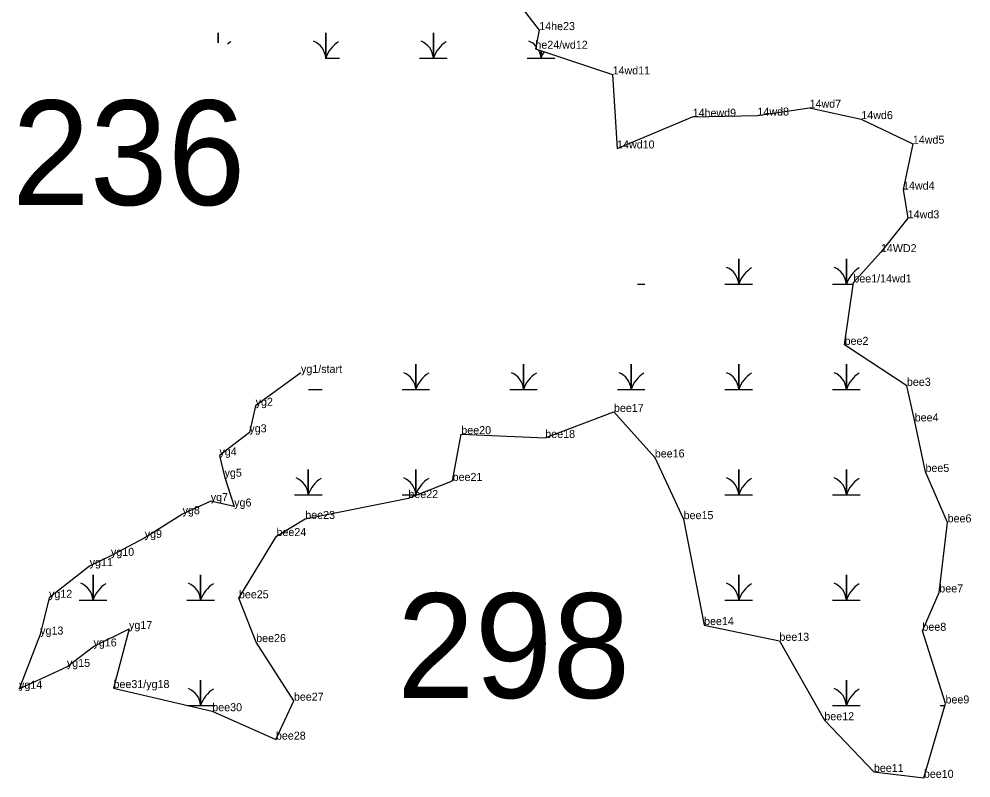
# Model space of a CAD drawing. Extents: x 2072529 to 2268796, y 436423 to 470397.
# Drawn here: x 2256757 to 2257352, y 441160 to 441634 of the extents above; entities that cross this region are included whole.
import ezdxf

# ---------------------------------------------------------------- set-up
doc = ezdxf.new("R2010")
doc.units = 0
for name, color, linetype in [('Default', 7, 'Continuous'), ('Exist Environmental Wetland Boundary', 7, 'Continuous'), ('Exist Environmental Wetland Boundary Cogo Comment', 7, 'Continuous'), ('Exist Environmental Wetland Boundary Cogo Point CELL', 7, 'Continuous'), ('Exist Hydro Swamp or Marsh', 7, 'Continuous')]:
    doc.layers.add(name, color=color, linetype=linetype)

msp = doc.modelspace()

# ---------------------------------------------------------------- linework, layer by layer
at = {"layer": 'Exist Environmental Wetland Boundary'}
for points in [[(2257066.98, 441647.14), (2257082.04, 441627.52), (2257079.65, 441615.88), (2257127.89, 441599.82), (2257130.68, 441553.56), (2257177.89, 441573.36), (2257218.41, 441574.12), (2257250.98, 441578.99), (2257283.29, 441571.91), (2257315.5, 441556.53), (2257309.35, 441527.84), (2257312.31, 441509.91)], [(2257312.31, 441509.91), (2257295.55, 441488.76), (2257278.33, 441469.82)], [(2256933.17, 441413.27), (2256904.84, 441392.77), (2256900.92, 441376.17), (2256882.21, 441361.72), (2256885.42, 441348.49), (2256891.44, 441329.82), (2256876.78, 441333.23), (2256859.19, 441325.01), (2256835.53, 441310.29), (2256814.43, 441299), (2256801.11, 441292.57), (2256775.74, 441272.77), (2256770.22, 441249.81), (2256757, 441215.97), (2256786.9, 441229.62), (2256803.52, 441242.39), (2256825.75, 441253.3), (2256816.04, 441216.37), (2256877.75, 441201.91), (2256917.52, 441184.17), (2256928.74, 441208.5), (2256905.17, 441245.1), (2256894.39, 441272.48), (2256917.86, 441311.37), (2256935.85, 441322.05), (2257000.29, 441335.12), (2257027.94, 441345.8), (2257033.36, 441375.06), (2257085.83, 441372.69), (2257128.72, 441388.92), (2257154.25, 441360.49), (2257172.27, 441321.93), (2257185.05, 441255.73), (2257232.13, 441245.9), (2257260.21, 441196.27), (2257291.17, 441163.97), (2257322.37, 441160.28), (2257335.9, 441206.77), (2257321.47, 441252.17), (2257332.02, 441276.15), (2257337.23, 441319.92), (2257323.39, 441351.43), (2257316.65, 441382.99), (2257311.78, 441405.23), (2257272.86, 441430.85), (2257278.33, 441469.82)]]:
    msp.add_lwpolyline(points, dxfattribs=at)
at = {"layer": 'Exist Environmental Wetland Boundary Cogo Point CELL'}
for p, q in [((2257082.04, 441627.52), (2257082.04, 441627.52)), ((2257079.65, 441615.88), (2257079.65, 441615.88)), ((2257127.89, 441599.82), (2257127.89, 441599.82)), ((2257250.98, 441578.99), (2257250.98, 441578.99)), ((2257177.89, 441573.36), (2257177.89, 441573.36)), ((2257218.41, 441574.12), (2257218.41, 441574.12)), ((2257283.29, 441571.91), (2257283.29, 441571.91)), ((2257130.68, 441553.56), (2257130.68, 441553.56)), ((2257315.5, 441556.53), (2257315.5, 441556.53)), ((2257309.35, 441527.84), (2257309.35, 441527.84)), ((2257312.31, 441509.91), (2257312.31, 441509.91)), ((2257295.55, 441488.76), (2257295.55, 441488.76)), ((2257278.33, 441469.82), (2257278.33, 441469.82)), ((2257272.86, 441430.85), (2257272.86, 441430.85)), ((2256933.17, 441413.27), (2256933.17, 441413.27)), ((2257311.78, 441405.23), (2257311.78, 441405.23)), ((2256904.84, 441392.77), (2256904.84, 441392.77)), ((2257128.72, 441388.92), (2257128.72, 441388.92)), ((2257316.65, 441382.99), (2257316.65, 441382.99)), ((2256900.92, 441376.17), (2256900.92, 441376.17)), ((2257033.36, 441375.06), (2257033.36, 441375.06)), ((2257085.83, 441372.69), (2257085.83, 441372.69)), ((2256882.21, 441361.72), (2256882.21, 441361.72)), ((2257154.25, 441360.49), (2257154.25, 441360.49)), ((2257323.39, 441351.43), (2257323.39, 441351.43)), ((2256885.42, 441348.49), (2256885.42, 441348.49)), ((2257027.94, 441345.8), (2257027.94, 441345.8)), ((2256876.78, 441333.23), (2256876.78, 441333.23)), ((2257000.29, 441335.12), (2257000.29, 441335.12)), ((2256891.44, 441329.82), (2256891.44, 441329.82)), ((2256859.19, 441325.01), (2256859.19, 441325.01)), ((2256935.85, 441322.05), (2256935.85, 441322.05)), ((2257172.27, 441321.93), (2257172.27, 441321.93)), ((2257337.23, 441319.92), (2257337.23, 441319.92)), ((2256835.53, 441310.29), (2256835.53, 441310.29)), ((2256917.86, 441311.37), (2256917.86, 441311.37)), ((2256814.43, 441299), (2256814.43, 441299)), ((2256801.11, 441292.57), (2256801.11, 441292.57)), ((2256775.74, 441272.77), (2256775.74, 441272.77)), ((2256894.39, 441272.48), (2256894.39, 441272.48)), ((2257332.02, 441276.15), (2257332.02, 441276.15)), ((2257185.05, 441255.73), (2257185.05, 441255.73)), ((2256770.22, 441249.81), (2256770.22, 441249.81)), ((2256825.75, 441253.3), (2256825.75, 441253.3)), ((2257321.47, 441252.17), (2257321.47, 441252.17)), ((2256803.52, 441242.39), (2256803.52, 441242.39)), ((2256905.17, 441245.1), (2256905.17, 441245.1)), ((2257232.13, 441245.9), (2257232.13, 441245.9)), ((2256786.9, 441229.62), (2256786.9, 441229.62)), ((2256757, 441215.97), (2256757, 441215.97)), ((2256816.04, 441216.37), (2256816.04, 441216.37)), ((2256928.74, 441208.5), (2256928.74, 441208.5)), ((2257335.9, 441206.77), (2257335.9, 441206.77)), ((2256877.75, 441201.91), (2256877.75, 441201.91)), ((2257260.21, 441196.27), (2257260.21, 441196.27)), ((2256917.52, 441184.17), (2256917.52, 441184.17)), ((2257291.17, 441163.97), (2257291.17, 441163.97)), ((2257322.37, 441160.28), (2257322.37, 441160.28))]:
    msp.add_line(p, q, dxfattribs=at)
at = {"layer": 'Exist Hydro Swamp or Marsh'}
for points in [[(2256881.41, 441619.65), (2256881.41, 441625.85), (2256881.41, 441619.65)], [(2256948.2, 441610.07), (2256948.66, 441610.07), (2256948.66, 441625.85), (2256948.66, 441610.07), (2256957.26, 441610.07)], [(2257007.31, 441610.07), (2257015.91, 441610.07), (2257015.91, 441625.85), (2257015.91, 441610.07), (2257024.51, 441610.07)], [(2257074.56, 441610.07), (2257083.16, 441610.07), (2257083.16, 441614.71)], [(2257083.16, 441614.71), (2257083.16, 441610.07), (2257091.76, 441610.07)], [(2257198.12, 441468.77), (2257206.72, 441468.77), (2257206.72, 441484.55), (2257206.72, 441468.77), (2257215.32, 441468.77)], [(2257265.37, 441468.77), (2257273.97, 441468.77), (2257273.97, 441484.55), (2257273.97, 441468.77), (2257278.19, 441468.77)], [(2257143.37, 441468.77), (2257148.07, 441468.77)], [(2256996.37, 441402.97), (2257004.97, 441402.97), (2257004.97, 441418.75), (2257004.97, 441402.97), (2257013.57, 441402.97)], [(2257063.62, 441402.97), (2257072.22, 441402.97), (2257072.22, 441418.75), (2257072.22, 441402.97), (2257080.82, 441402.97)], [(2257130.87, 441402.97), (2257139.47, 441402.97), (2257139.47, 441418.75), (2257139.47, 441402.97), (2257148.07, 441402.97)], [(2257198.12, 441402.97), (2257206.72, 441402.97), (2257206.72, 441418.75), (2257206.72, 441402.97), (2257215.32, 441402.97)], [(2257265.37, 441402.97), (2257273.97, 441402.97), (2257273.97, 441418.75), (2257273.97, 441402.97), (2257282.57, 441402.97)], [(2256937.96, 441402.97), (2256946.32, 441402.97)], [(2256929.12, 441337.17), (2256937.72, 441337.17), (2256937.72, 441352.95), (2256937.72, 441337.17), (2256946.32, 441337.17)], [(2256996.37, 441337.17), (2257004.97, 441337.17), (2257004.97, 441352.95), (2257004.97, 441337.17), (2257005.58, 441337.17)], [(2257198.12, 441337.17), (2257206.72, 441337.17), (2257206.72, 441352.95), (2257206.72, 441337.17), (2257215.32, 441337.17)], [(2257265.37, 441337.17), (2257273.97, 441337.17), (2257273.97, 441352.95), (2257273.97, 441337.17), (2257282.57, 441337.17)], [(2256794.62, 441271.37), (2256803.22, 441271.37), (2256803.22, 441287.15), (2256803.22, 441271.37), (2256811.82, 441271.37)], [(2256861.87, 441271.37), (2256870.47, 441271.37), (2256870.47, 441287.15), (2256870.47, 441271.37), (2256879.07, 441271.37)], [(2257198.12, 441271.37), (2257206.72, 441271.37), (2257206.72, 441287.15), (2257206.72, 441271.37), (2257215.32, 441271.37)], [(2257265.37, 441271.37), (2257273.97, 441271.37), (2257273.97, 441287.15), (2257273.97, 441271.37), (2257282.57, 441271.37)], [(2256862.13, 441205.57), (2256870.47, 441205.57), (2256870.47, 441221.35), (2256870.47, 441205.57), (2256879.07, 441205.57)], [(2257265.37, 441205.57), (2257273.97, 441205.57), (2257273.97, 441221.35), (2257273.97, 441205.57), (2257282.57, 441205.57)], [(2257332.62, 441205.57), (2257335.55, 441205.57)]]:
    msp.add_lwpolyline(points, dxfattribs=at)
for centre, radius, start, end in [((2256899.65, 441604.01), 19.22, 122.12745, 129.803), ((2256936.39, 441609.18), 12.3, 4.14034, 67.53497), ((2256966.9, 441604.01), 19.22, 122.12745, 161.62219), ((2257003.64, 441609.18), 12.3, 4.14034, 67.53497), ((2257034.15, 441604.01), 19.22, 122.12745, 161.62219), ((2257070.89, 441609.18), 12.3, 42.40129, 67.53497), ((2257070.89, 441609.18), 12.3, 4.14034, 29.48107), ((2257101.4, 441604.01), 19.22, 148.36914, 161.62219), ((2257194.45, 441467.88), 12.3, 4.14034, 67.53497), ((2257224.96, 441462.71), 19.22, 122.12745, 161.62219), ((2257261.7, 441467.88), 12.3, 4.14034, 67.53497), ((2257292.21, 441462.71), 19.22, 122.12745, 161.62219), ((2256992.7, 441402.08), 12.3, 4.14034, 67.53497), ((2257023.21, 441396.91), 19.22, 122.12745, 161.62219), ((2257059.95, 441402.08), 12.3, 4.14034, 67.53497), ((2257090.46, 441396.91), 19.22, 122.12745, 161.62219), ((2257127.2, 441402.08), 12.3, 4.14034, 67.53497), ((2257157.71, 441396.91), 19.22, 122.12745, 161.62219), ((2257194.45, 441402.08), 12.3, 4.14034, 67.53497), ((2257224.96, 441396.91), 19.22, 122.12745, 161.62219), ((2257261.7, 441402.08), 12.3, 4.14034, 67.53497), ((2257292.21, 441396.91), 19.22, 122.12745, 161.62219), ((2256925.45, 441336.28), 12.3, 4.14034, 67.53497), ((2256955.96, 441331.11), 19.22, 122.12745, 161.62219), ((2256992.7, 441336.28), 12.3, 4.14034, 67.53497), ((2257023.21, 441331.11), 19.22, 122.12745, 161.62219), ((2257194.45, 441336.28), 12.3, 4.14034, 67.53497), ((2257224.96, 441331.11), 19.22, 122.12745, 161.62219), ((2257261.7, 441336.28), 12.3, 4.14034, 67.53497), ((2257292.21, 441331.11), 19.22, 122.12745, 161.62219), ((2256790.95, 441270.48), 12.3, 4.14034, 67.53497), ((2256821.46, 441265.31), 19.22, 122.12745, 161.62219), ((2256858.2, 441270.48), 12.3, 4.14034, 67.53497), ((2256888.71, 441265.31), 19.22, 122.12745, 161.62219), ((2257194.45, 441270.48), 12.3, 4.14034, 67.53497), ((2257224.96, 441265.31), 19.22, 122.12745, 161.62219), ((2257261.7, 441270.48), 12.3, 4.14034, 67.53497), ((2257292.21, 441265.31), 19.22, 122.12745, 161.62219), ((2256858.2, 441204.68), 12.3, 4.14034, 67.53497), ((2256888.71, 441199.51), 19.22, 122.12745, 161.62219), ((2257261.7, 441204.68), 12.3, 4.14034, 67.53497), ((2257292.21, 441199.51), 19.22, 122.12745, 161.62219)]:
    msp.add_arc(centre, radius, start, end, dxfattribs=at)

# ---------------------------------------------------------------- texts
at = {"layer": 'Default'}
for s, p in [('236', (2256752.66, 441518.24)), ('298', (2256993.14, 441210.23))]:
    msp.add_text(s, height=65.34, dxfattribs=at).set_placement(p)
at = {"layer": 'Exist Environmental Wetland Boundary Cogo Comment'}
for s, p in [('14he23', (2257082.04, 441627.52)), ('he24/wd12', (2257079.65, 441615.88)), ('14wd11', (2257127.89, 441599.82)), ('14wd7', (2257250.98, 441578.99)), ('14hewd9', (2257177.89, 441573.36)), ('14wd8', (2257218.41, 441574.12)), ('14wd6', (2257283.29, 441571.91)), ('14wd10', (2257130.68, 441553.56)), ('14wd5', (2257315.5, 441556.53)), ('14wd4', (2257309.35, 441527.84)), ('14wd3', (2257312.31, 441509.91)), ('14WD2', (2257295.55, 441488.76)), ('bee1/14wd1', (2257278.33, 441469.82)), ('bee2', (2257272.86, 441430.85)), ('yg1/start', (2256933.17, 441413.27)), ('bee3', (2257311.78, 441405.23)), ('yg2', (2256904.84, 441392.77)), ('bee17', (2257128.72, 441388.92)), ('bee4', (2257316.65, 441382.99)), ('yg3', (2256900.92, 441376.17)), ('bee20', (2257033.36, 441375.06)), ('bee18', (2257085.83, 441372.69)), ('yg4', (2256882.21, 441361.72)), ('bee16', (2257154.25, 441360.49)), ('bee5', (2257323.39, 441351.43)), ('yg5', (2256885.42, 441348.49)), ('bee21', (2257027.94, 441345.8)), ('yg7', (2256876.78, 441333.23)), ('bee22', (2257000.29, 441335.12)), ('yg6', (2256891.44, 441329.82)), ('yg8', (2256859.19, 441325.01)), ('bee23', (2256935.85, 441322.05)), ('bee15', (2257172.27, 441321.93)), ('bee6', (2257337.23, 441319.92)), ('yg9', (2256835.53, 441310.29)), ('bee24', (2256917.86, 441311.37)), ('yg10', (2256814.43, 441299)), ('yg11', (2256801.11, 441292.57)), ('yg12', (2256775.74, 441272.77)), ('bee7', (2257332.02, 441276.15)), ('bee25', (2256894.39, 441272.48)), ('bee14', (2257185.05, 441255.73)), ('yg13', (2256770.22, 441249.81)), ('yg17', (2256825.75, 441253.3)), ('bee8', (2257321.47, 441252.17)), ('bee26', (2256905.17, 441245.1)), ('bee13', (2257232.13, 441245.9)), ('yg16', (2256803.52, 441242.39)), ('yg15', (2256786.9, 441229.62)), ('yg14', (2256757, 441215.97)), ('bee31/yg18', (2256816.04, 441216.37)), ('bee27', (2256928.74, 441208.5)), ('bee30', (2256877.75, 441201.91)), ('bee9', (2257335.9, 441206.77)), ('bee12', (2257260.21, 441196.27)), ('bee28', (2256917.52, 441184.17)), ('bee11', (2257291.17, 441163.97)), ('bee10', (2257322.37, 441160.28))]:
    msp.add_text(s, height=5, dxfattribs=at).set_placement(p)

doc.saveas('drawing.dxf')
